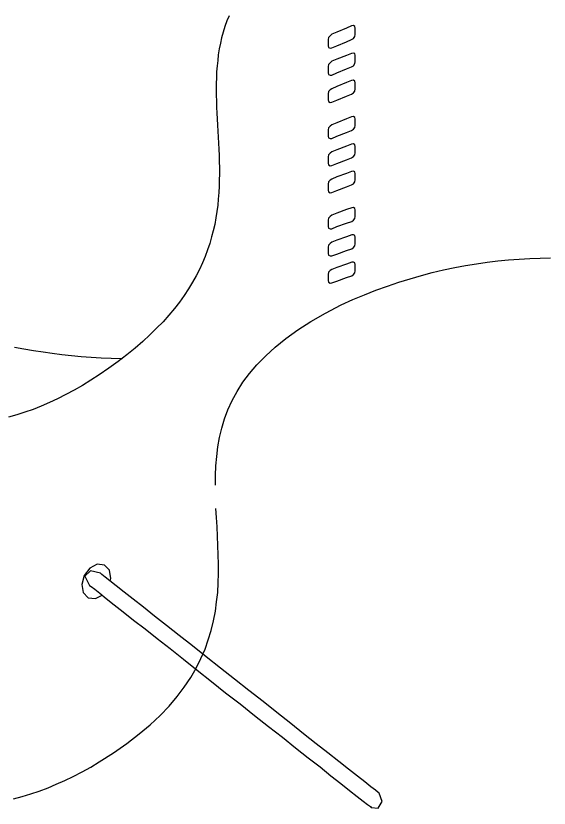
# Model space of a CAD drawing. Extents: x 638850 to 644908, y 297188 to 298900.
# Drawn here: x 642029.92 to 642057.93, y 298260.09 to 298301.67 of the extents above; entities that cross this region are included whole.
import ezdxf

# ---------------------------------------------------------------- set-up
doc = ezdxf.new("R2010")
doc.units = 0
for name, color, linetype in [('16', 7, 'Continuous'), ('17', 7, 'Continuous'), ('2', 7, 'Continuous'), ('5', 7, 'Continuous')]:
    doc.layers.add(name, color=color, linetype=linetype)

msp = doc.modelspace()

# ---------------------------------------------------------------- linework, layer by layer
at = {"layer": '16'}
for points in [[(642047.547, 298300.429), (642047.655, 298300.491), (642047.717, 298300.583), (642047.747, 298300.691), (642047.747, 298300.691), (642047.747, 298300.783), (642047.747, 298300.937), (642047.747, 298301.031), (642047.747, 298301.031), (642047.717, 298301.107), (642047.655, 298301.156), (642047.547, 298301.139), (642047.547, 298301.139), (642047.283, 298301.031), (642046.775, 298300.815), (642046.51, 298300.707), (642046.51, 298300.707), (642046.419, 298300.629), (642046.34, 298300.537), (642046.327, 298300.429), (642046.327, 298300.429), (642046.327, 298300.351), (642046.327, 298300.181), (642046.327, 298300.105), (642046.327, 298300.105), (642046.34, 298300.011), (642046.419, 298299.981), (642046.51, 298299.997), (642046.51, 298299.997), (642046.775, 298300.105), (642047.283, 298300.305), (642047.547, 298300.429), (642047.547, 298300.429), (642047.547, 298300.429)], [(642047.547, 298298.993), (642047.655, 298299.055), (642047.717, 298299.163), (642047.747, 298299.255), (642047.747, 298299.255), (642047.747, 298299.347), (642047.747, 298299.501), (642047.747, 298299.595), (642047.747, 298299.595), (642047.717, 298299.687), (642047.655, 298299.719), (642047.547, 298299.703), (642047.547, 298299.703), (642047.283, 298299.595), (642046.775, 298299.393), (642046.51, 298299.285), (642046.51, 298299.285), (642046.419, 298299.209), (642046.34, 298299.114), (642046.327, 298299.006), (642046.327, 298299.006), (642046.327, 298298.931), (642046.327, 298298.761), (642046.327, 298298.682), (642046.327, 298298.682), (642046.34, 298298.591), (642046.419, 298298.561), (642046.51, 298298.561), (642046.51, 298298.561), (642046.775, 298298.682), (642047.283, 298298.885), (642047.547, 298298.993), (642047.547, 298298.993), (642047.547, 298298.993)], [(642047.547, 298297.557), (642047.655, 298297.632), (642047.717, 298297.727), (642047.747, 298297.835), (642047.747, 298297.835), (642047.747, 298297.91), (642047.747, 298298.08), (642047.747, 298298.159), (642047.747, 298298.159), (642047.717, 298298.25), (642047.655, 298298.296), (642047.547, 298298.283), (642047.547, 298298.283), (642047.283, 298298.175), (642046.775, 298297.956), (642046.51, 298297.848), (642046.51, 298297.848), (642046.419, 298297.789), (642046.34, 298297.694), (642046.327, 298297.586), (642046.327, 298297.586), (642046.327, 298297.511), (642046.327, 298297.341), (642046.327, 298297.262), (642046.327, 298297.262), (642046.34, 298297.17), (642046.419, 298297.125), (642046.51, 298297.138), (642046.51, 298297.138), (642046.775, 298297.246), (642047.283, 298297.449), (642047.547, 298297.557), (642047.547, 298297.557), (642047.547, 298297.557)], [(642047.547, 298295.656), (642047.655, 298295.718), (642047.717, 298295.81), (642047.747, 298295.918), (642047.747, 298295.918), (642047.747, 298296.012), (642047.747, 298296.166), (642047.747, 298296.258), (642047.747, 298296.258), (642047.717, 298296.336), (642047.655, 298296.382), (642047.547, 298296.366), (642047.547, 298296.366), (642047.283, 298296.258), (642046.775, 298296.058), (642046.51, 298295.95), (642046.51, 298295.95), (642046.419, 298295.888), (642046.34, 298295.796), (642046.327, 298295.688), (642046.327, 298295.688), (642046.327, 298295.61), (642046.327, 298295.44), (642046.327, 298295.364), (642046.327, 298295.364), (642046.34, 298295.27), (642046.419, 298295.24), (642046.51, 298295.24), (642046.51, 298295.24), (642046.775, 298295.348), (642047.283, 298295.548), (642047.547, 298295.656), (642047.547, 298295.656), (642047.547, 298295.656)], [(642047.547, 298294.219), (642047.655, 298294.281), (642047.717, 298294.373), (642047.747, 298294.481), (642047.747, 298294.481), (642047.747, 298294.576), (642047.747, 298294.73), (642047.747, 298294.821), (642047.747, 298294.821), (642047.717, 298294.9), (642047.655, 298294.946), (642047.547, 298294.929), (642047.547, 298294.929), (642047.283, 298294.838), (642046.775, 298294.638), (642046.51, 298294.53), (642046.51, 298294.53), (642046.419, 298294.468), (642046.34, 298294.373), (642046.327, 298294.265), (642046.327, 298294.265), (642046.327, 298294.19), (642046.327, 298294.02), (642046.327, 298293.941), (642046.327, 298293.941), (642046.34, 298293.849), (642046.419, 298293.804), (642046.51, 298293.82), (642046.51, 298293.82), (642046.775, 298293.928), (642047.283, 298294.111), (642047.547, 298294.219), (642047.547, 298294.219), (642047.547, 298294.219)], [(642047.547, 298292.799), (642047.655, 298292.861), (642047.717, 298292.953), (642047.747, 298293.061), (642047.747, 298293.061), (642047.747, 298293.139), (642047.747, 298293.309), (642047.747, 298293.385), (642047.747, 298293.385), (642047.717, 298293.48), (642047.655, 298293.525), (642047.547, 298293.509), (642047.547, 298293.509), (642047.283, 298293.401), (642046.775, 298293.215), (642046.51, 298293.107), (642046.51, 298293.107), (642046.419, 298293.048), (642046.34, 298292.953), (642046.327, 298292.845), (642046.327, 298292.845), (642046.327, 298292.769), (642046.327, 298292.599), (642046.327, 298292.521), (642046.327, 298292.521), (642046.34, 298292.429), (642046.419, 298292.383), (642046.51, 298292.397), (642046.51, 298292.397), (642046.775, 298292.505), (642047.283, 298292.691), (642047.547, 298292.799), (642047.547, 298292.799), (642047.547, 298292.799)], [(642047.561, 298290.885), (642047.655, 298290.947), (642047.717, 298291.039), (642047.747, 298291.147), (642047.747, 298291.147), (642047.747, 298291.239), (642047.747, 298291.392), (642047.747, 298291.487), (642047.747, 298291.487), (642047.717, 298291.563), (642047.655, 298291.611), (642047.561, 298291.595), (642047.561, 298291.595), (642047.283, 298291.503), (642046.775, 298291.317), (642046.51, 298291.209), (642046.51, 298291.209), (642046.419, 298291.147), (642046.34, 298291.055), (642046.327, 298290.947), (642046.327, 298290.947), (642046.327, 298290.869), (642046.327, 298290.715), (642046.327, 298290.62), (642046.327, 298290.62), (642046.34, 298290.528), (642046.419, 298290.499), (642046.51, 298290.499), (642046.51, 298290.499), (642046.775, 298290.607), (642047.283, 298290.79), (642047.561, 298290.885), (642047.561, 298290.885), (642047.561, 298290.885)], [(642047.561, 298289.448), (642047.655, 298289.511), (642047.717, 298289.602), (642047.747, 298289.71), (642047.747, 298289.71), (642047.747, 298289.802), (642047.747, 298289.959), (642047.747, 298290.051), (642047.747, 298290.051), (642047.717, 298290.142), (642047.655, 298290.175), (642047.561, 298290.175), (642047.561, 298290.175), (642047.283, 298290.067), (642046.775, 298289.897), (642046.51, 298289.789), (642046.51, 298289.789), (642046.419, 298289.727), (642046.34, 298289.632), (642046.327, 298289.524), (642046.327, 298289.524), (642046.327, 298289.448), (642046.327, 298289.278), (642046.327, 298289.2), (642046.327, 298289.2), (642046.34, 298289.108), (642046.419, 298289.076), (642046.51, 298289.076), (642046.51, 298289.076), (642046.775, 298289.17), (642047.283, 298289.354), (642047.561, 298289.448), (642047.561, 298289.448), (642047.561, 298289.448)], [(642047.561, 298288.028), (642047.655, 298288.088), (642047.717, 298288.182), (642047.747, 298288.29), (642047.747, 298288.29), (642047.747, 298288.366), (642047.747, 298288.536), (642047.747, 298288.614), (642047.747, 298288.614), (642047.717, 298288.706), (642047.655, 298288.752), (642047.561, 298288.738), (642047.561, 298288.738), (642047.283, 298288.644), (642046.775, 298288.46), (642046.51, 298288.366), (642046.51, 298288.366), (642046.419, 298288.304), (642046.34, 298288.212), (642046.327, 298288.104), (642046.327, 298288.104), (642046.327, 298288.028), (642046.327, 298287.858), (642046.327, 298287.78), (642046.327, 298287.78), (642046.34, 298287.688), (642046.419, 298287.642), (642046.51, 298287.656), (642046.51, 298287.656), (642046.775, 298287.75), (642047.283, 298287.934), (642047.561, 298288.028), (642047.561, 298288.028), (642047.561, 298288.028)]]:
    msp.add_lwpolyline(points, dxfattribs=at)
at = {"layer": '17'}
for points in [[(642034.868, 298271.998), (642034.914, 298272.15), (642034.836, 298272.584), (642034.574, 298272.846), (642034.574, 298272.846), (642034.188, 298272.892), (642033.802, 298272.692), (642033.507, 298272.306), (642033.507, 298272.306), (642033.383, 298271.826), (642033.461, 298271.41), (642033.723, 298271.132), (642033.723, 298271.132), (642033.723, 298271.132)], [(642033.723, 298271.132), (642034.096, 298271.099), (642034.447, 298271.269)]]:
    msp.add_lwpolyline(points, dxfattribs=at)
at = {"layer": '2'}
for points in [[(642041.122, 298301.68), (642040.998, 298301.403), (642040.89, 298301.108), (642040.798, 298300.816), (642040.719, 298300.521), (642040.658, 298300.229), (642040.595, 298299.936), (642040.55, 298299.626), (642040.519, 298299.333), (642040.487, 298299.041), (642040.458, 298298.73), (642040.458, 298298.422), (642040.445, 298298.114), (642040.445, 298297.819), (642040.445, 298297.511), (642040.458, 298297.2), (642040.458, 298296.876), (642040.474, 298296.57), (642040.487, 298296.26), (642040.503, 298295.936), (642040.532, 298295.627), (642040.55, 298295.303), (642040.566, 298294.993), (642040.582, 298294.669), (642040.595, 298294.345), (642040.595, 298294.021), (642040.611, 298293.697), (642040.611, 298293.371), (642040.595, 298293.049), (642040.595, 298292.725), (642040.582, 298292.399), (642040.55, 298292.057), (642040.519, 298291.737), (642040.474, 298291.395), (642040.429, 298291.069), (642040.366, 298290.729), (642040.287, 298290.392), (642040.195, 298290.068), (642040.1, 298289.726), (642039.979, 298289.388), (642039.855, 298289.046), (642039.716, 298288.706), (642039.56, 298288.367), (642039.394, 298288.029), (642039.191, 298287.689), (642038.991, 298287.35), (642038.759, 298286.992), (642038.514, 298286.652), (642038.249, 298286.315), (642037.954, 298285.959), (642037.648, 298285.617), (642037.306, 298285.277), (642036.95, 298284.924), (642036.581, 298284.584), (642036.181, 298284.227), (642035.749, 298283.873), (642035.285, 298283.534), (642034.806, 298283.18), (642034.295, 298282.823), (642034.295, 298282.823), (642033.863, 298282.546), (642033.416, 298282.267), (642032.984, 298282.019), (642032.549, 298281.79), (642032.104, 298281.572), (642031.685, 298281.371), (642031.253, 298281.185), (642030.821, 298281.018), (642030.389, 298280.876), (642029.973, 298280.739), (642029.539, 298280.615)], [(642040.397, 298277.045), (642040.397, 298277.045), (642040.411, 298277.555), (642040.429, 298278.05), (642040.474, 298278.543), (642040.532, 298279.054), (642040.611, 298279.549), (642040.735, 298280.028), (642040.877, 298280.523), (642041.059, 298281), (642041.279, 298281.479), (642041.538, 298281.959), (642041.833, 298282.438), (642042.188, 298282.899), (642042.575, 298283.363), (642043.039, 298283.826), (642043.534, 298284.29), (642044.103, 298284.737), (642044.722, 298285.185), (642045.415, 298285.635), (642046.173, 298286.067), (642047.006, 298286.499), (642047.006, 298286.499), (642047.624, 298286.776), (642048.225, 298287.021), (642048.828, 298287.273), (642049.433, 298287.487), (642050.032, 298287.689), (642050.621, 298287.872), (642051.222, 298288.043), (642051.791, 298288.2), (642052.381, 298288.337), (642052.966, 298288.461), (642053.54, 298288.569), (642054.109, 298288.661), (642054.665, 298288.74), (642055.238, 298288.814), (642055.794, 298288.862), (642056.35, 298288.907), (642056.906, 298288.938), (642057.446, 298288.956), (642058.001, 298288.972)], [(642029.849, 298284.29), (642030.344, 298284.197), (642030.837, 298284.105), (642031.348, 298284.029), (642031.825, 298283.966), (642032.333, 298283.903), (642032.844, 298283.842), (642033.355, 298283.795), (642033.877, 298283.75), (642034.403, 298283.72), (642034.93, 298283.705), (642035.47, 298283.687), (642035.495, 298283.687)], [(642029.8, 298260.584), (642030.25, 298260.707), (642030.698, 298260.845), (642031.145, 298260.986), (642031.607, 298261.155), (642032.041, 298261.34), (642032.486, 298261.542), (642032.936, 298261.758), (642033.4, 298261.99), (642033.848, 298262.235), (642034.295, 298262.514), (642034.295, 298262.514), (642035.051, 298262.991), (642035.749, 298263.486), (642036.397, 298263.981), (642036.966, 298264.46), (642037.493, 298264.955), (642037.972, 298265.448), (642038.39, 298265.943), (642038.759, 298266.438), (642039.099, 298266.947), (642039.394, 298267.442), (642039.639, 298267.937), (642039.855, 298268.429), (642040.026, 298268.924), (642040.179, 298269.417), (642040.303, 298269.912), (642040.397, 298270.423), (642040.458, 298270.916), (642040.519, 298271.411), (642040.55, 298271.906), (642040.566, 298272.398), (642040.566, 298272.893), (642040.55, 298273.386), (642040.532, 298273.865), (642040.503, 298274.358), (642040.487, 298274.853), (642040.458, 298275.335), (642040.429, 298275.812), (642040.429, 298275.812)]]:
    msp.add_lwpolyline(points, dxfattribs=at)
at = {"layer": '5'}
msp.add_lwpolyline([(642048.997, 298260.878), (642048.938, 298260.908), (642048.799, 298261.031), (642048.565, 298261.216), (642048.241, 298261.463), (642047.856, 298261.772), (642047.39, 298262.127), (642046.882, 298262.53), (642046.31, 298262.991), (642045.694, 298263.473), (642045.028, 298263.997), (642044.351, 298264.537), (642043.624, 298265.108), (642042.899, 298265.682), (642042.159, 298266.267), (642041.401, 298266.857), (642040.658, 298267.442), (642039.918, 298268.027), (642039.191, 298268.6), (642038.498, 298269.156), (642037.83, 298269.68), (642037.198, 298270.173), (642036.613, 298270.639), (642036.086, 298271.055), (642035.609, 298271.426), (642035.191, 298271.75), (642034.853, 298272.014), (642034.604, 298272.212), (642034.435, 298272.353), (642034.358, 298272.414), (642034.358, 298272.414), (642033.832, 298272.536), (642033.539, 298272.261), (642033.787, 298271.78), (642033.787, 298271.78), (642033.877, 298271.719), (642034.064, 298271.582), (642034.327, 298271.366), (642034.667, 298271.1), (642035.083, 298270.76), (642035.562, 298270.389), (642036.102, 298269.957), (642036.705, 298269.496), (642037.34, 298268.985), (642038.017, 298268.459), (642038.714, 298267.905), (642039.439, 298267.334), (642040.195, 298266.744), (642040.935, 298266.143), (642041.693, 298265.556), (642042.449, 298264.955), (642043.19, 298264.382), (642043.919, 298263.812), (642044.596, 298263.257), (642045.262, 298262.73), (642045.896, 298262.253), (642046.466, 298261.787), (642046.992, 298261.389), (642047.438, 298261.018), (642047.84, 298260.707), (642048.151, 298260.46), (642048.38, 298260.275), (642048.536, 298260.167), (642048.583, 298260.122), (642048.583, 298260.122), (642048.952, 298260.089), (642049.152, 298260.446), (642048.997, 298260.878), (642048.997, 298260.878), (642048.997, 298260.878)], dxfattribs=at)

doc.saveas('drawing.dxf')
